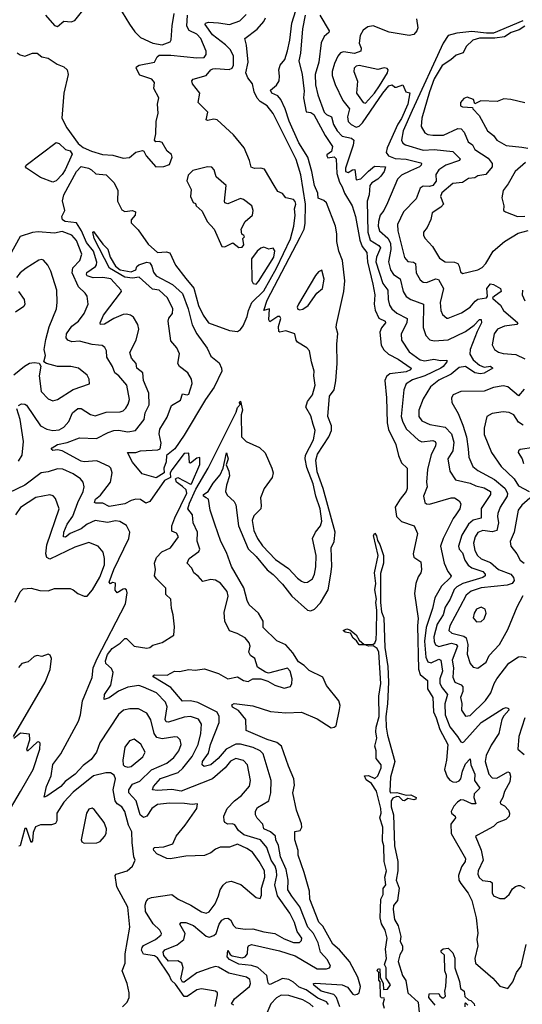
# Model space of a CAD drawing. Extents: x 1468344 to 1613994, y 525695 to 643861.
# Tile 312 of 427: x 1527902 to 1531118, y 627391 to 633696. Entities that reach past the tile are written whole.
import ezdxf

# ---------------------------------------------------------------- set-up
doc = ezdxf.new("R2010")
doc.units = 0

msp = doc.modelspace()

# ---------------------------------------------------------------- linework, layer by layer
at = {"layer": '0CON10XD'}
for points in [[(1528068, 633725), (1528125, 633658.2), (1528145, 633652.5), (1528185, 633686), (1528231.7, 633681.7), (1528255, 633690.6), (1528315, 633765.7)], [(1528534, 633784), (1528605, 633668.1), (1528638.3, 633618.3), (1528675, 633581.5), (1528755, 633546), (1528815, 633534.7)], [(1529951.5, 627375), (1529930, 627435), (1529913, 627453), (1529831.5, 627475), (1529785, 627512.8), (1529782.9, 627525), (1529793.8, 627526.2), (1529965, 627516.2), (1530000.2, 627500.2), (1530035, 627455.5), (1530045, 627451.6), (1530062.5, 627455), (1530073.8, 627465), (1530083.2, 627505), (1530065.6, 627565.6), (1530013.2, 627665), (1529949.4, 627739.4), (1529905.8, 627775.8), (1529841.9, 627891.9), (1529816.7, 627916.8), (1529759.4, 628065), (1529756, 628115), (1529723.3, 628235), (1529684.5, 628345), (1529683.3, 628375), (1529662.5, 628445), (1529663.1, 628496.9), (1529696.7, 628503.3), (1529707.5, 628525), (1529705, 628547.5), (1529674.4, 628635), (1529650.4, 628745), (1529660, 628795), (1529657.3, 628835), (1529622.5, 628915), (1529578.5, 629045), (1529548.1, 629068.1), (1529485, 629087.8), (1529351.2, 629145), (1529350, 629215), (1529303.1, 629273.1), (1529265, 629293.8), (1529260.3, 629309.7), (1529275, 629316.7), (1529395, 629302.9), (1529506.6, 629266.6), (1529605, 629258.2), (1529705, 629262.5), (1529805, 629218.5), (1529895, 629162.1), (1529915, 629165.5), (1529926.9, 629175), (1529948.6, 629278.6), (1529952.9, 629305), (1529944.5, 629335), (1529865, 629432.9), (1529842.1, 629485), (1529755, 629528.7), (1529721.6, 629561.6), (1529687.2, 629585), (1529650.8, 629640.8), (1529605, 629692.5), (1529548.6, 629718.6), (1529459.6, 629805), (1529459.4, 629845), (1529431.2, 629895), (1529369.8, 629949.7), (1529356.9, 629976.9), (1529337.5, 630057.5), (1529258.6, 630195), (1529225.2, 630285.3), (1529189.5, 630355), (1529150, 630465), (1529120.9, 630555), (1529110, 630625), (1529095, 630633.6), (1529078.5, 630645), (1529078.5, 630655), (1529108.1, 630675), (1529141.3, 630728.7), (1529185, 630782.5), (1529204, 630825), (1529225, 630922.5), (1529236.5, 630885), (1529223.3, 630845), (1529241.5, 630805), (1529245.3, 630775), (1529224.6, 630715), (1529220, 630675), (1529230.7, 630650.7), (1529275, 630610), (1529285, 630590), (1529302.4, 630455), (1529365, 630307.7), (1529415, 630257.9), (1529485, 630172.9), (1529525, 630143.8), (1529585, 630082.3), (1529644.6, 630004.6), (1529745, 629914.5), (1529765, 629910), (1529788.3, 629921.7), (1529827.4, 629962.6), (1529855, 630008.1), (1529875.9, 630045), (1529893.9, 630145), (1529899.6, 630195), (1529896.4, 630315), (1529914.4, 630355), (1529921.1, 630415), (1529844.5, 630695), (1529805, 630800), (1529796.9, 630875), (1529807, 630915), (1529880.4, 631025), (1529897.8, 631065), (1529896.8, 631095), (1529874.7, 631155.3), (1529885.5, 631285), (1529914.1, 631325), (1529925.3, 631384.7), (1529934.6, 631495.4), (1529931.5, 631618.5), (1529937.1, 631687.1), (1529926.7, 631725), (1529928.8, 631745), (1529976, 631955), (1529983.2, 632025), (1529967.4, 632155), (1529944.5, 632214.5), (1529930.7, 632275), (1529931.2, 632325), (1529922.6, 632375), (1529865, 632523), (1529848.8, 632538.8), (1529813.2, 632553.2), (1529810, 632585), (1529788.2, 632635), (1529771.6, 632725), (1529746.1, 632815), (1529687.7, 632907.7), (1529625.8, 633045.8), (1529601.7, 633125), (1529573.6, 633185), (1529555, 633207.9), (1529515.8, 633225), (1529506.2, 633245), (1529545, 633278.1), (1529562.2, 633305), (1529565.6, 633335), (1529560.6, 633375), (1529570, 633405), (1529597.9, 633442.1), (1529615, 633496.5), (1529631.9, 633565), (1529643.6, 633675), (1529681.3, 633795)], [(1527886, 633485), (1527905, 633471.4), (1527935, 633462.9), (1527985, 633481.1), (1528015, 633482.9), (1528045, 633458.9), (1528085, 633450), (1528142, 633412), (1528185.2, 633395.2), (1528205.6, 633375.6), (1528212.5, 633345), (1528185.3, 633225), (1528171.8, 633065), (1528204.4, 633004.4), (1528277, 632903), (1528307.6, 632877.6), (1528361.4, 632855), (1528432.8, 632832.8), (1528499.3, 632829.3), (1528565, 632809.2), (1528605.8, 632814.2), (1528645, 632848.8), (1528688.3, 632858.3), (1528697.5, 632855), (1528712, 632825), (1528774, 632755), (1528825, 632755.4), (1528860.3, 632769.7), (1528877.1, 632815), (1528873.2, 632833.2), (1528846.2, 632855), (1528815, 632910), (1528795, 632916.2), (1528773.9, 632913.9), (1528764, 632924), (1528773.7, 632966.3), (1528775.3, 633044.7), (1528787.4, 633097.4), (1528784.5, 633155), (1528792.5, 633195), (1528759.6, 633255), (1528764.5, 633295), (1528748.1, 633315), (1528670.7, 633340.7), (1528647.5, 633385), (1528650, 633395), (1528666.7, 633405), (1528765, 633424.4), (1528781.1, 633458.9), (1528795, 633469.5), (1528870.1, 633469.9), (1529035, 633451.3), (1529082, 633455), (1529096.2, 633473.8), (1529095.4, 633495), (1529060.9, 633575), (1529035, 633602.8), (1528987.8, 633627.8), (1528971.2, 633655), (1528975.5, 633725)], [(1528298, 632345), (1528264.8, 632395), (1528193.4, 632403.4), (1528175.2, 632415.3), (1528172.9, 632435), (1528191.6, 632475), (1528175.3, 632535.3), (1528183.8, 632575), (1528265, 632724), (1528295, 632756.2), (1528342.5, 632745), (1528362.5, 632735), (1528389.5, 632709.5), (1528455, 632702.9), (1528505, 632654.2), (1528530, 632605), (1528528.9, 632535), (1528555, 632479.7), (1528575, 632467.7), (1528624, 632474), (1528642.7, 632465), (1528642.2, 632445), (1528614.6, 632415), (1528616.5, 632395), (1528660, 632350), (1528725, 632259.6), (1528785, 632205.7), (1528839.2, 632209.2), (1528863.1, 632203.1), (1528898.6, 632125), (1528965, 632038.8), (1529016.1, 631976.1), (1529047.4, 631865), (1529075.6, 631805), (1529111.4, 631755), (1529245, 631705.7), (1529295, 631699.5), (1529315, 631712.7), (1529332.5, 631735), (1529358.9, 631795), (1529366.4, 631835), (1529387.1, 631885), (1529465, 631960.7), (1529546, 632105), (1529635, 632293.6), (1529655.7, 632374.3), (1529664, 632444), (1529660, 632485), (1529669.1, 632515), (1529665, 632531.2), (1529655, 632545.7), (1529605.7, 632555.7), (1529584.1, 632584.1), (1529555, 632596.2), (1529530.4, 632635), (1529468.8, 632738.8), (1529445, 632746.2), (1529405, 632743.5), (1529382.8, 632752.8), (1529372.1, 632795), (1529339.3, 632875), (1529269.4, 632959.4), (1529165, 633055.3), (1529145, 633060), (1529105, 633050.5), (1529096, 633055), (1529106.7, 633105), (1529044, 633165), (1529055.6, 633225), (1529008.6, 633285), (1529004.2, 633305), (1529012, 633315), (1529095, 633338), (1529126, 633375), (1529138.8, 633381.2), (1529155.3, 633384.7), (1529242.4, 633377.6), (1529261.8, 633385), (1529271.2, 633405), (1529270.3, 633465), (1529249.6, 633505), (1529219.7, 633535), (1529135, 633599.3), (1529089.5, 633665), (1529090.8, 633675), (1529109.7, 633680.3), (1529174.7, 633675.3), (1529245, 633666.4), (1529310.4, 633689.6), (1529350.8, 633729.2)], [(1528815, 633534.7), (1528865, 633554), (1528871.9, 633568.1), (1528876.9, 633656.9), (1528890.7, 633735)], [(1529390.4, 630489.6), (1529400.5, 630425), (1529423.2, 630375), (1529455, 630326.9), (1529538.5, 630238.5), (1529622.1, 630182.1), (1529679.7, 630119.7), (1529705, 630100.5), (1529725, 630092.7), (1529745, 630093.5), (1529775, 630115.7), (1529788, 630145), (1529797.2, 630192.8), (1529799.4, 630265), (1529776.8, 630373.2), (1529794.3, 630415), (1529826.7, 630455), (1529835.3, 630485), (1529824.2, 630565), (1529797.9, 630645), (1529780.4, 630725), (1529739.2, 630829.2), (1529729.6, 630885), (1529731.9, 630908.1), (1529783.1, 631005), (1529793.6, 631065), (1529781.2, 631105), (1529765, 631158.8), (1529732.5, 631215), (1529745, 631250.8), (1529775, 631294.2), (1529793.5, 631355), (1529784.6, 631415), (1529786.5, 631445), (1529768.5, 631505), (1529757.5, 631575), (1529740.6, 631595), (1529680.8, 631630.8), (1529671.5, 631645), (1529661.9, 631685), (1529605, 631702.8), (1529566.2, 631696.2), (1529560, 631700), (1529558.7, 631731.3), (1529573.3, 631783.3), (1529566.4, 631796.4), (1529555, 631796.2), (1529502, 631762), (1529496.2, 631775), (1529500, 631845), (1529463.6, 631833.6), (1529485, 631900.6), (1529697.3, 632302.7), (1529722.2, 632355), (1529729.3, 632390.7), (1529731.9, 632515), (1529702, 632702), (1529671.2, 632801.2), (1529525.1, 633095.1), (1529485.8, 633145), (1529441.7, 633171.7), (1529422.9, 633192.9), (1529403.3, 633235), (1529391.1, 633285), (1529361.5, 633325), (1529349.1, 633355), (1529364.8, 633425), (1529353.4, 633533.4), (1529342.5, 633575), (1529421.4, 633635), (1529465, 633684), (1529475, 633707.5)], [(1529730, 633725), (1529712.8, 633637.2), (1529698.8, 633481.2), (1529687.9, 633432.1)], [(1529822.6, 633725), (1529882.2, 633625), (1529880.8, 633615), (1529850.4, 633589.6), (1529832.3, 633547.7), (1529815.8, 633425), (1529794, 633346), (1529795, 633278.8), (1529810.5, 633215), (1529851.6, 633105), (1529865, 633089.4), (1529897.7, 633075), (1529910.2, 633025), (1529933.8, 632983.8), (1529965, 632951.4), (1530025, 632937.4), (1530039.7, 632925), (1530037.2, 632892.8), (1529986.2, 632746.2), (1529987.5, 632725), (1530005, 632717.5), (1530032.5, 632735), (1530046, 632736), (1530055, 632670), (1530085, 632678), (1530135, 632726.9), (1530172.5, 632757.5), (1530244, 632755), (1530233.8, 632725), (1530212.9, 632695), (1530193.1, 632675), (1530155, 632651.8), (1530143.4, 632635), (1530139.3, 632575), (1530126.2, 632535), (1530129.8, 632335), (1530145.4, 632285.4), (1530200.3, 632250.3), (1530210.4, 632235), (1530184.8, 632175), (1530182, 632145), (1530227, 632007), (1530257.4, 631965), (1530259.3, 631905), (1530268.4, 631868.4), (1530283.8, 631845), (1530315, 631816.1), (1530381.9, 631781.9), (1530378.6, 631755), (1530342.9, 631685), (1530345.5, 631645), (1530395, 631569.6), (1530465, 631517.1), (1530495, 631511.1), (1530552.7, 631522.7), (1530595, 631514), (1530635, 631516.7), (1530634.6, 631505), (1530612.7, 631475), (1530598.1, 631465), (1530495, 631416.7), (1530415, 631391), (1530376.4, 631363.6), (1530360, 631325), (1530344.4, 631154.4), (1530351.1, 631125), (1530375.2, 631075.2), (1530454.2, 631004.2), (1530475, 630994), (1530545, 631001.2), (1530560.8, 630995), (1530565.4, 630985.4), (1530562.3, 630965), (1530535, 630912.9), (1530511.4, 630815), (1530504.7, 630735), (1530509.5, 630705), (1530486.9, 630645), (1530494.3, 630605), (1530506.4, 630596.4), (1530525, 630594.7), (1530664, 630635), (1530685, 630634.6), (1530715.4, 630615.4), (1530725.6, 630595), (1530718.5, 630565), (1530694.1, 630525.9), (1530676.9, 630503.1), (1530612.8, 630375), (1530595.4, 630325), (1530619.2, 630215), (1530642.7, 630162.8), (1530663.5, 630135), (1530660, 630125), (1530601.4, 630068.6), (1530559.7, 629995), (1530543.4, 629925), (1530503.7, 629805), (1530493.3, 629716.7), (1530501, 629615), (1530513.6, 629585), (1530535, 629578.1), (1530585, 629602.2), (1530596.4, 629595), (1530607.2, 629525), (1530591.8, 629475), (1530591.5, 629445), (1530605, 629417.8), (1530640.8, 629375), (1530622.2, 629315), (1530624.7, 629245.3), (1530655, 629166.9), (1530704.3, 629105.7), (1530725, 629072.5), (1530735, 629066.9), (1530745, 629071.5), (1530855, 629194.8), (1530995, 629285.3), (1531015, 629292.2), (1531030.8, 629285), (1531032.5, 629275), (1531001, 629239), (1530988.3, 629215), (1530968.3, 629125), (1530918.9, 629051.1), (1530888.3, 628985), (1530881.6, 628945), (1530904.3, 628864.3), (1530925, 628840.4), (1530955, 628838.9), (1531025, 628879.2), (1531036.9, 628875), (1531042.4, 628852.4), (1531037.9, 628815), (1531004.5, 628754.5), (1530993.6, 628715), (1530975.8, 628685), (1530978.8, 628675), (1531005, 628661.4), (1531029.2, 628635), (1531035.8, 628615.8), (1531034.2, 628595.8), (1531013.8, 628575), (1530956.6, 628553.4), (1530935, 628529.2), (1530832.5, 628475), (1530820, 628465), (1530831.2, 628435), (1530855, 628378.8), (1530867.3, 628315), (1530835.5, 628245), (1530833.3, 628225), (1530843.5, 628203.5), (1530863.6, 628183.6), (1530915, 628177.2), (1530925, 628169.4), (1530924.6, 628105), (1530934.7, 628084.7), (1530975, 628068.6), (1531005, 628068.8), (1531035, 628093.3), (1531055, 628131.2), (1531075, 628146), (1531095, 628151.2), (1531105, 628151.2), (1531135, 628133.8)], [(1530442, 633702), (1530449.1, 633645), (1530442.6, 633625), (1530425, 633602.4), (1530395, 633594.4), (1530266.6, 633616.6), (1530163.9, 633656.1), (1530129.1, 633650.9), (1530100.6, 633629.4), (1530080.4, 633595), (1530074.6, 633545), (1530086.4, 633515), (1530084.2, 633495), (1530045, 633479.1), (1529975, 633490.2), (1529955, 633484.7), (1529937.3, 633462.7), (1529916.9, 633415), (1529901.9, 633365), (1529901.7, 633338.3), (1529921.2, 633281.2), (1529969.9, 633179.9), (1530012.2, 633125), (1529998.9, 633075), (1530003.4, 633045), (1530022.9, 633025), (1530055, 633008.2), (1530075, 633015.2), (1530095, 633036.3), (1530225, 633225.7), (1530265, 633272.2), (1530285, 633280), (1530302.5, 633265), (1530313.9, 633263.9), (1530355, 633278.8), (1530373.3, 633235), (1530398.3, 633228.3), (1530385.7, 633155), (1530345, 633063.8), (1530322.2, 633027.8), (1530253.8, 632875), (1530246.6, 632846.6), (1530262.1, 632825), (1530305, 632807), (1530375, 632802.4), (1530469.1, 632779.1), (1530474.2, 632775), (1530471.4, 632765), (1530460, 632755), (1530402.5, 632727.5), (1530345, 632699.7), (1530319.6, 632675), (1530255.7, 632524.3), (1530231.6, 632475), (1530208.9, 632445), (1530197.4, 632405), (1530195.7, 632375), (1530203.9, 632343.9), (1530258, 632298), (1530276.1, 632265), (1530277.2, 632225), (1530261.4, 632145), (1530274.8, 632095), (1530295, 632064.7), (1530336.1, 632036.1), (1530357.1, 631955), (1530375, 631923.6), (1530404.3, 631904.3), (1530485.5, 631875), (1530484.2, 631724.2), (1530501.2, 631675), (1530526.6, 631646.6), (1530555, 631639.4), (1530645, 631645.3), (1530755, 631700.6), (1530809.9, 631740.1), (1530845, 631775.5), (1530856.1, 631776.1), (1530858, 631755), (1530829.4, 631700.6), (1530784.2, 631585), (1530782.7, 631555), (1530805, 631517.3), (1530845, 631484.3), (1530875, 631471.9), (1530915, 631476.8), (1530928.9, 631465), (1530875, 631433.3), (1530851.8, 631428.2), (1530814.8, 631434.8), (1530755, 631474.7), (1530715, 631468.2), (1530663.5, 631426.5), (1530585, 631387), (1530530.4, 631345), (1530485, 631267.5), (1530455.4, 631195), (1530456.9, 631155), (1530475, 631128.5), (1530526.2, 631105), (1530625, 631086.9), (1530664.6, 631044.6), (1530679.8, 630990.2), (1530673.8, 630935), (1530641.1, 630885), (1530654.3, 630805.7)], [(1531121.3, 633688.7), (1530935, 633610.6), (1530889.4, 633609.4), (1530795, 633621.4), (1530699.4, 633610.6), (1530645, 633595.3), (1530613.1, 633546.9), (1530414.7, 633115.3)], [(1531135, 633655.7), (1531097.9, 633632.1), (1531047.1, 633615), (1531005, 633587.1), (1530942.4, 633577.6), (1530845, 633577.8), (1530802, 633565), (1530758.8, 633525), (1530740, 633485), (1530695, 633470), (1530661.5, 633438.5), (1530606, 633404), (1530555, 633318.1), (1530525.7, 633235), (1530475.3, 633065), (1530471.7, 633011.7), (1530495, 632971.2), (1530515, 632960.9), (1530545, 632957.1), (1530615, 632957.4), (1530705, 633000.3), (1530726.9, 632996.9), (1530746.8, 632976.8), (1530771.1, 632915), (1530798.8, 632895), (1530815, 632864.1), (1530899, 632809), (1530925.2, 632775.2), (1530925.9, 632755), (1530884.2, 632705.8), (1530835, 632695.4), (1530815, 632683.8), (1530775, 632680.2), (1530735, 632653.1), (1530675, 632646.9), (1530603, 632587), (1530595.1, 632565), (1530613.6, 632515), (1530596.7, 632495), (1530541.5, 632458.5), (1530533.9, 632416.1), (1530510, 632365), (1530486.9, 632335), (1530486.9, 632315), (1530497.1, 632295), (1530543.1, 632243.1), (1530589.5, 632169.5), (1530625.4, 632145.4), (1530685, 632143.2), (1530705, 632135.5), (1530715, 632118.8), (1530722.5, 632082.5), (1530735, 632070.9), (1530835, 632095.5), (1530861.2, 632108.8), (1530885, 632134.5), (1530932.8, 632215), (1531004.8, 632275.2), (1531091.3, 632328.7), (1531155, 632346.5)], [(1529687.9, 633432.1), (1529710.5, 633345), (1529722.4, 633237.6), (1529719.1, 633195), (1529736.2, 633106.2), (1529765, 633102.9), (1529785, 633089.6), (1529857.9, 632955), (1529904.7, 632885), (1529898.3, 632851.7), (1529868.3, 632831.7), (1529867.8, 632825), (1529875, 632812.5), (1529915, 632817.3), (1529927.3, 632805), (1529931.4, 632711.4), (1529948.7, 632655), (1529966.7, 632625), (1529980.1, 632585), (1530030.6, 632505), (1530050.7, 632435), (1530078.9, 632285), (1530094.7, 632244.7), (1530124.3, 632205), (1530128.7, 632145), (1530163, 632003), (1530174.8, 631934.8), (1530170.8, 631875), (1530176.3, 631836.3), (1530199.6, 631785), (1530240, 631765), (1530243.6, 631755), (1530217.1, 631722.9), (1530206.8, 631695), (1530215, 631613.1), (1530232.5, 631582.5), (1530261.5, 631555), (1530325, 631521.9), (1530407.5, 631465), (1530402.3, 631455), (1530375, 631441.9), (1530271, 631429), (1530249.2, 631410.7), (1530238.4, 631385), (1530250, 631275), (1530254.8, 631115), (1530262.2, 631072.2), (1530308.9, 630975), (1530325.9, 630905), (1530345, 630859.2), (1530382.5, 630825), (1530382.4, 630695), (1530375, 630674.6), (1530336.6, 630625), (1530304.2, 630575), (1530314.4, 630514.4), (1530345, 630482.3), (1530425.6, 630455.6), (1530448.6, 630405), (1530420, 630275), (1530425, 630254), (1530468.9, 630225), (1530472.5, 630175), (1530469.7, 630155), (1530451.2, 630128.8), (1530436.5, 630085), (1530428.1, 630021.9), (1530452.3, 629862.3), (1530448.3, 629815), (1530453.2, 629536.8), (1530465, 629502.5), (1530510.8, 629465), (1530512.3, 629412.3), (1530545.2, 629355.2), (1530549.2, 629265), (1530567.7, 629225), (1530590.1, 629149.9), (1530642, 629055), (1530632.8, 628955), (1530620.9, 628895), (1530636.8, 628846.8), (1530655, 628826.8), (1530675, 628815.7), (1530695.6, 628814.4), (1530715, 628822.5), (1530725.3, 628835), (1530736.6, 628885), (1530755, 628930), (1530785, 628963.3), (1530789.6, 628925), (1530814.3, 628865.7), (1530813.4, 628823.4), (1530845.9, 628775), (1530810.6, 628739.4), (1530808.9, 628715), (1530820.8, 628675), (1530795, 628674), (1530745, 628699), (1530725, 628699.8), (1530703.7, 628686.3), (1530680.6, 628659.4), (1530663.8, 628625), (1530664.6, 628615), (1530689.5, 628595), (1530690.4, 628585), (1530660.4, 628545), (1530662.3, 628485), (1530755.6, 628325), (1530753.3, 628305), (1530728.6, 628271.4), (1530709.9, 628215), (1530711.8, 628185), (1530724.1, 628164.1), (1530771.7, 628101.7), (1530795.7, 628055), (1530824.3, 627944.3), (1530834.1, 627845.9), (1530827.3, 627805), (1530832.9, 627765), (1530814.6, 627685), (1530818.9, 627655), (1530929.1, 627559.1), (1530975, 627507.8), (1531025, 627492.5), (1531058.1, 627535), (1531080.4, 627595), (1531110.8, 627635), (1531143.5, 627775)], [(1530115, 633162.1), (1530172.8, 633225), (1530205, 633271.8), (1530255, 633355.5), (1530259.7, 633375), (1530253.6, 633383.6), (1530235, 633387.5), (1530195, 633378.2), (1530075, 633403.3), (1530055, 633398.6), (1530042.5, 633385), (1530040.8, 633365), (1530063.3, 633303.3), (1530057.9, 633225), (1530099.4, 633165), (1530115, 633162.1)], [(1531133.8, 633163.8), (1531045, 633185.3), (1531000.5, 633189.5), (1530958, 633172), (1530854.1, 633175.9), (1530815, 633157.5), (1530805.6, 633185), (1530765, 633199.4), (1530745, 633192.1), (1530723.3, 633165), (1530723.8, 633145), (1530735, 633138), (1530800, 633135), (1530802.5, 633125), (1530843.2, 633083.2), (1530895.3, 632985.3), (1530934.2, 632954.3), (1530955, 632924.6), (1531015, 632890), (1531115, 632879.3), (1531154.2, 632874.3)], [(1530414.7, 633115.3), (1530356, 632985), (1530344.7, 632925), (1530354.5, 632905), (1530370.8, 632895), (1530485, 632861.2), (1530555, 632864.8), (1530672.9, 632852.9), (1530720.8, 632805), (1530716.1, 632793.9), (1530628.2, 632765), (1530584.1, 632735), (1530565.9, 632705), (1530568.2, 632661.8), (1530545.2, 632634.8), (1530525, 632627.6), (1530485, 632630.4), (1530465, 632616.9), (1530439.9, 632550.1), (1530357.9, 632465), (1530320, 632385), (1530322.6, 632345), (1530363.8, 632173.8), (1530385, 632147.1), (1530422.6, 632142.6), (1530435.2, 632135.2), (1530440, 632075), (1530465, 632030.6), (1530485, 632015.5), (1530505, 632013.9), (1530565, 632037.6), (1530581.8, 632031.8), (1530614.7, 631975), (1530593.8, 631885), (1530596.7, 631835), (1530608, 631808), (1530635, 631785.6), (1530645, 631784.5), (1530730.4, 631819.6), (1530785, 631854.6), (1530816, 631894), (1530833.6, 631906.4), (1530890, 631915), (1530895.2, 631924.8), (1530892, 631975), (1530915, 632004.6), (1530935, 632000.4), (1530978.9, 631975), (1530983.8, 631955), (1530939.6, 631925), (1530928.2, 631915), (1530930.2, 631910.3), (1530978.7, 631868.7), (1530997.7, 631835), (1531090, 631755), (1531083.3, 631745), (1531005, 631734.7), (1530960, 631715), (1530937.9, 631685), (1530924.6, 631614.6), (1530940, 631585), (1530966.4, 631566.4), (1530995, 631558.6), (1531077.5, 631552.5), (1531135, 631524.7)], [(1528115, 632655.9), (1528036, 632685), (1527945.7, 632745), (1527939.4, 632755), (1527944.3, 632765), (1528135, 632909.1), (1528155, 632902.5), (1528194.8, 632864.8), (1528225.9, 632855.9), (1528238.4, 632835), (1528194.3, 632735), (1528175, 632705.5), (1528135, 632664.5), (1528115, 632655.9)], [(1529305, 632238), (1529325, 632240), (1529337.5, 632255), (1529330, 632295), (1529340, 632305), (1529337.5, 632315), (1529323.6, 632323.6), (1529320, 632355), (1529345.5, 632405), (1529392.1, 632445), (1529396.1, 632475), (1529388.6, 632505), (1529335, 632545.7), (1529315, 632551.9), (1529235, 632516.2), (1529215, 632522.5), (1529212, 632535), (1529224.3, 632635), (1529159.1, 632689.1), (1529146, 632735), (1529131.2, 632751.2), (1529105, 632754.2), (1529010, 632730), (1528980.3, 632699.7), (1528972.5, 632665), (1528999.5, 632609.5), (1528996.2, 632565), (1529013.3, 632525), (1529028.3, 632518.3), (1529032.5, 632505), (1529070.5, 632470.5), (1529102, 632405), (1529147.5, 632355), (1529195, 632243.3), (1529215, 632241.4), (1529266.7, 632266.7), (1529305, 632238)], [(1531139, 632781), (1531073.9, 632725), (1531027.1, 632645), (1530995, 632602.5), (1530987.5, 632555), (1531000, 632505), (1530997.5, 632475), (1531010, 632465), (1531086.9, 632436.9), (1531135, 632438.4)], [(1527894, 631225), (1527914.5, 631235.5), (1527935, 631234.5), (1527945, 631227.3), (1528035.2, 631095.2), (1528075, 631073.3), (1528115, 631066.5), (1528155, 631070.6), (1528185, 631086.9), (1528216.7, 631123.3), (1528240.7, 631179.3), (1528275, 631206.9), (1528295, 631205.4), (1528355, 631167.7), (1528385, 631159.6), (1528455, 631182.9), (1528545.3, 631184.7), (1528565, 631192.5), (1528580.9, 631209.1), (1528597.3, 631235), (1528605.3, 631265), (1528587.1, 631355), (1528537.5, 631415), (1528511.8, 631435), (1528496.4, 631476.4), (1528460.5, 631535), (1528456.9, 631575), (1528447.6, 631597.6), (1528430, 631610), (1528407.1, 631612.9), (1528365, 631615.4), (1528285, 631637.2), (1528235, 631632.7), (1528210, 631645), (1528199.5, 631659.5), (1528202.8, 631685), (1528235, 631734.6), (1528279.2, 631765), (1528315.8, 631814.3), (1528340, 631875), (1528334.6, 631925), (1528321.5, 631945), (1528278.9, 631985), (1528238.9, 632075), (1528241.8, 632108.2), (1528287.3, 632155), (1528300.7, 632195), (1528265, 632283.1), (1528235, 632317.3), (1528175, 632340.8), (1528125, 632330.2), (1528021.3, 632338.7), (1527985, 632334.4), (1527905, 632308.1), (1527836.2, 632183.8)], [(1529273.3, 627385), (1529257.3, 627395), (1529276.8, 627425), (1529372.2, 627505), (1529379.1, 627525), (1529375, 627549.4), (1529353.9, 627563.9), (1529239.7, 627589.7), (1529175, 627629.2), (1529155, 627633.1), (1529125, 627625.2), (1529035, 627592.8), (1528955, 627531.8), (1528945, 627533.3), (1528934, 627555), (1528948.6, 627625), (1528940.8, 627655), (1528915, 627670), (1528855, 627667.8), (1528825, 627704.3), (1528820.2, 627725), (1528830.6, 627739.4), (1528909.2, 627770.8), (1528953.5, 627806.5), (1528960.9, 627845), (1528928, 627905), (1528935, 627915.8), (1528965, 627915.6), (1529015, 627895.9), (1529095, 627827.5), (1529115, 627820), (1529145, 627831.8), (1529159.2, 627845), (1529179.1, 627905), (1529195, 627928.8), (1529215, 627941.3), (1529235, 627942.9), (1529251.4, 627931.4), (1529270, 627895), (1529285, 627880), (1529345, 627871.2), (1529395, 627875.3), (1529465, 627854.2), (1529535, 627845.3), (1529595, 627809.5), (1529655, 627787.8), (1529693.4, 627786.6), (1529705, 627800), (1529706.7, 627815), (1529678.1, 627858.1), (1529661, 627915), (1529630.8, 627975), (1529551.2, 628085), (1529535.6, 628155.6), (1529547, 628215), (1529545.5, 628245), (1529537.2, 628275), (1529510.6, 628315), (1529484.2, 628394.2), (1529443.8, 628445), (1529336.5, 628476.5), (1529302.2, 628505), (1529280, 628540), (1529265, 628545.7), (1529233.3, 628545), (1529215.8, 628555), (1529210.6, 628565), (1529209.4, 628595), (1529228.9, 628645), (1529277.5, 628695), (1529320.8, 628729.2), (1529372.5, 628787.5), (1529378.6, 628825), (1529359.7, 628925), (1529335, 628951.8), (1529285, 628964.2), (1529251.6, 628948.4), (1529216.6, 628905), (1529135, 628834.8), (1528935, 628756), (1528875, 628766.1), (1528785, 628760.5), (1528752.5, 628765), (1528759.2, 628785), (1528803.2, 628836.8), (1528915.3, 628875), (1528946.3, 628903.7), (1529005, 628977.3), (1529043.8, 629055), (1529060.5, 629125), (1529064.7, 629184.7), (1529046.6, 629216.6), (1528995, 629234.1), (1528955, 629228.9), (1528855, 629198.2), (1528839.6, 629199.6), (1528832.6, 629215), (1528845.7, 629295), (1528835, 629326.5), (1528777.3, 629385), (1528695, 629422.3), (1528665, 629432.2), (1528595, 629421.8), (1528535, 629397.2), (1528475, 629353.8), (1528442.5, 629342.5), (1528445.6, 629375), (1528485.2, 629434.8), (1528501.2, 629515), (1528490.8, 629540.7), (1528453.7, 629573.7), (1528450.9, 629590.9), (1528465, 629630.4), (1528495, 629670), (1528545, 629703.8), (1528575, 629733.3), (1528585, 629733.1), (1528635, 629684.7), (1528715, 629671.4), (1528734.3, 629675.7), (1528755, 629691.2), (1528815, 629707.1), (1528888.8, 629755), (1528892.7, 629807.3), (1528884, 629885), (1528873.2, 629925), (1528869.6, 629985), (1528836.4, 630015), (1528837.8, 630055), (1528778, 630115), (1528765.6, 630135.6), (1528770.6, 630175), (1528765.5, 630215.5), (1528776.8, 630253.2), (1528812.2, 630287.8), (1528868.1, 630315), (1528917.5, 630385), (1528905, 630407.5), (1528875, 630420), (1528876.2, 630455), (1528894.7, 630505.3), (1528972.8, 630665), (1528967.1, 630685), (1528945, 630708), (1528904.9, 630734.9), (1528898.7, 630755), (1528915, 630764.4), (1528995, 630722), (1529001.2, 630725), (1529055, 630847.5), (1529055, 630892.5), (1529035, 630888.8), (1528995, 630856.7), (1528988.3, 630858.3), (1528985, 630920), (1528955, 630918), (1528875, 630812.7), (1528865.8, 630795), (1528867.6, 630765), (1528829, 630745), (1528735, 630610.3), (1528710, 630600), (1528675, 630623.8), (1528645, 630626.4), (1528615, 630618.3), (1528575, 630596.1), (1528475, 630579.2), (1528435, 630599.2), (1528389.7, 630599.7), (1528380, 630605), (1528387.8, 630625), (1528418.7, 630651.3), (1528483.8, 630735), (1528494.5, 630795), (1528486.5, 630825), (1528475.8, 630835), (1528395, 630871.2), (1528315, 630865.3), (1528295, 630869.4), (1528175, 630935.4), (1528145, 630940.9), (1528115, 630937.5), (1528104.4, 630945), (1528109.2, 630955), (1528144, 630975), (1528205, 630989.6), (1528285, 631019.5), (1528394.7, 631015.3), (1528467.5, 631052.5), (1528505, 631064.8), (1528535, 631068.1), (1528595, 631057.2), (1528643.6, 631066.4), (1528699.6, 631135), (1528705, 631179.2), (1528730.5, 631229.5), (1528729.5, 631305), (1528695, 631386.2), (1528690, 631435), (1528652.7, 631465), (1528647.1, 631495), (1528618.7, 631528.7), (1528607.5, 631565), (1528648.2, 631645), (1528663.8, 631715), (1528657.9, 631745), (1528631.5, 631791.5), (1528610.8, 631805), (1528585, 631810.5), (1528565, 631808.4), (1528505, 631783.4), (1528445, 631746.8), (1528420, 631745), (1528417.5, 631755), (1528437.5, 631805), (1528554.3, 631955), (1528551.4, 631965), (1528485, 632035.8), (1528435, 632044.4), (1528373.4, 632043.4), (1528334.8, 632055), (1528329.5, 632065), (1528331.8, 632078.2), (1528386.7, 632115), (1528394.2, 632125.8), (1528395.5, 632144.5), (1528375.3, 632215), (1528330.3, 632270.3), (1528298, 632345)], [(1528775, 630762.7), (1528685, 630787.5), (1528625, 630863.8), (1528592.5, 630925), (1528645.7, 630924.3), (1528675, 630935.7), (1528787.3, 630942.7), (1528801.7, 630948.3), (1528807.1, 630985), (1528794, 631045), (1528798.5, 631075), (1528845, 631150.8), (1528874.4, 631225), (1528930.7, 631259.3), (1528945, 631301.2), (1528975, 631294.3), (1528985, 631298), (1529006.8, 631366.8), (1529001.9, 631395), (1528978.6, 631435), (1528925.7, 631475), (1528914.4, 631495), (1528924.3, 631555.7), (1528907.9, 631595), (1528869.8, 631639.8), (1528853.3, 631765), (1528855.6, 631785), (1528879.2, 631815), (1528881.9, 631845), (1528847.5, 631915), (1528795.2, 631965.2), (1528751.5, 631971.5), (1528666.5, 632046.5), (1528625, 632042), (1528575, 632048.2), (1528477.6, 632105), (1528379.2, 632295), (1528370, 632335), (1528375, 632340), (1528435, 632258.1), (1528466.2, 632226.2), (1528481.8, 632175), (1528515, 632118.6), (1528544.6, 632094.6), (1528615, 632081.8), (1528645.2, 632094.8), (1528651.4, 632115), (1528663.8, 632126.2), (1528715, 632142.9), (1528735, 632139.6), (1528748, 632118), (1528758.7, 632078.7), (1528775, 632056.2), (1528880.3, 632000.3), (1528943.5, 631943.5), (1528981.1, 631845), (1529005, 631743.1), (1529035.8, 631685), (1529102.5, 631592.5), (1529125, 631541.9), (1529179.4, 631499.4), (1529194.6, 631465), (1529195.3, 631445), (1529147.2, 631342.8), (1529090.8, 631265), (1528955, 631035.2), (1528895, 630948.6), (1528841.2, 630905), (1528839.5, 630865), (1528825.4, 630824.6), (1528826.5, 630793.5), (1528775, 630762.7)], [(1529415, 632003.5), (1529431.2, 632018.8), (1529527.5, 632175), (1529535.7, 632215.7), (1529525, 632234.2), (1529496.7, 632226.7), (1529465, 632240), (1529445, 632234), (1529422.5, 632215), (1529386, 632165), (1529387, 632025), (1529396.6, 632006.6), (1529415, 632003.5)], [(1527865, 631422.3), (1527932.1, 631477.9), (1527965, 631496.2), (1527995, 631501.8), (1528026, 631496), (1528037.5, 631477.5), (1528027.8, 631415), (1528040, 631315), (1528085, 631267.5), (1528115, 631255.8), (1528145, 631264.4), (1528245, 631327.8), (1528348, 631365), (1528346.9, 631395), (1528335, 631420), (1528278, 631465), (1528230, 631475), (1528145, 631476), (1528074.4, 631494.4), (1528056.7, 631505), (1528067.1, 631545), (1528058.6, 631585), (1528069.1, 631649.1), (1528090.4, 631729.6), (1528136.9, 631845), (1528142.1, 631885), (1528140.3, 631965), (1528101.1, 632085), (1528081.4, 632125), (1528055, 632155.7), (1528045, 632160), (1528025, 632156.4), (1527942.9, 632105), (1527905.7, 632075), (1527881.1, 632045)], [(1529695, 631837.5), (1529715, 631842.9), (1529748.9, 631865), (1529804.4, 631945), (1529839.5, 631975), (1529850.4, 632035), (1529835, 632092.5), (1529815, 632081.9), (1529795, 632057.5), (1529687.1, 631875), (1529678.9, 631855), (1529682.2, 631842.2), (1529695, 631837.5)], [(1527895, 631955.7), (1527930.6, 631905), (1527934.7, 631875), (1527929.3, 631860.7), (1527875, 631824.1)], [(1531120.7, 631965), (1531117.3, 631935), (1531135.2, 631895.2)], [(1531130.5, 631329.5), (1531095, 631288.6), (1531025.6, 631345), (1530995, 631351.2), (1530935, 631341.1), (1530875, 631316.8), (1530725, 631314.5), (1530676.9, 631293.1), (1530665.6, 631275), (1530668.5, 631245), (1530707.3, 631175), (1530739, 631099), (1530762.1, 631025), (1530771.6, 630948.4), (1530776.8, 630895), (1530801.2, 630835), (1530835, 630809.3), (1530941.3, 630751.3), (1531006.2, 630696.2), (1531024.3, 630665), (1531020.9, 630645), (1530976.7, 630575), (1530962.4, 630535), (1530958.9, 630515), (1530966.7, 630475), (1530955.9, 630425), (1530925, 630417), (1530865, 630426), (1530835, 630412.8), (1530816.2, 630385), (1530806.2, 630345), (1530815, 630296.9), (1530831.4, 630265), (1530855, 630243.2), (1530915, 630219.6), (1530965.8, 630175.8), (1531045.6, 630145), (1531061.4, 630125), (1531067.1, 630105), (1531052.9, 630085), (1531022, 630075), (1530855, 630059), (1530792.3, 630037.7), (1530759, 630011), (1530719.2, 629935), (1530653.7, 629815), (1530649.3, 629785), (1530668.1, 629768.1), (1530745, 629748.9), (1530758.9, 629738.9), (1530771, 629695), (1530765, 629632.5), (1530783.9, 629573.9), (1530805, 629550.8), (1530835, 629542.9), (1530887.4, 629582.6), (1530906.7, 629625), (1530972.1, 629695), (1531025, 629790.8), (1531085, 629937.1), (1531125, 630008)], [(1529879, 627389), (1529865, 627406.1), (1529810.8, 627430.8), (1529735, 627482.8), (1529690.1, 627500.1), (1529655, 627533), (1529625, 627550), (1529585, 627556), (1529505, 627518.6), (1529495, 627521.2), (1529490.9, 627539.1), (1529482.9, 627575), (1529425.7, 627625.7), (1529385, 627640.3), (1529305, 627647.7), (1529245, 627676.9), (1529229.1, 627695), (1529235, 627736.2), (1529249.5, 627709.5), (1529261.1, 627701.1), (1529325, 627689.2), (1529345, 627694.1), (1529360.9, 627715), (1529362, 627755), (1529367.1, 627765), (1529385, 627774.5), (1529565, 627732.4), (1529665, 627700.6), (1529805, 627617.5), (1529865, 627619.1), (1529883.8, 627625), (1529890.8, 627635), (1529870.9, 627675), (1529826.3, 627725), (1529813, 627785), (1529781.7, 627845), (1529746.3, 627885), (1529695.6, 628015), (1529642.7, 628082.7), (1529619.1, 628125), (1529620, 628185), (1529607.1, 628255), (1529571.9, 628335), (1529558.2, 628408.2), (1529541.9, 628445), (1529538.7, 628468.7), (1529506.3, 628496.3), (1529464.5, 628515), (1529458.9, 628545), (1529422, 628582), (1529411.5, 628605), (1529411.8, 628628.2), (1529425, 628652.1), (1529495.5, 628695), (1529509.7, 628745), (1529512, 628825), (1529460.4, 628995), (1529440.5, 629015), (1529396.7, 629035), (1529315, 629056.6), (1529285, 629057.8), (1529224.1, 629025.9), (1529172.5, 628965), (1529125, 628924.7), (1529083.2, 628913.2), (1529069.5, 628925), (1529071.6, 628945), (1529109.9, 629000.1), (1529124.1, 629055), (1529179.5, 629195), (1529178.8, 629235), (1529165, 629262.1), (1529043.1, 629323.1), (1528995, 629333.4), (1528943.3, 629333.2), (1528869.3, 629419.3), (1528760.8, 629485), (1528754.7, 629495.3), (1528765, 629500), (1528845, 629499.7), (1528892.5, 629525), (1528925, 629523.1), (1528985, 629534.7), (1529025, 629531.2), (1529085, 629538.5), (1529175, 629509.6), (1529235, 629476.2), (1529295, 629487.5), (1529335, 629464.4), (1529365, 629457.5), (1529395, 629475.7), (1529445, 629476), (1529491.2, 629461.2), (1529535, 629434.3), (1529595, 629415.8), (1529635, 629426.2), (1529644.2, 629445), (1529645.6, 629475), (1529632.5, 629525), (1529615, 629544), (1529495, 629512), (1529475, 629518), (1529425, 629550.8), (1529407.1, 629605), (1529379.4, 629625), (1529368.5, 629645), (1529378.1, 629685), (1529370, 629705), (1529345, 629737.5), (1529294.8, 629764.8), (1529245, 629782.3), (1529214.7, 629844.7), (1529210, 629900), (1529237.1, 630005), (1529230, 630035), (1529187.6, 630087.6), (1529155, 630108.1), (1529125, 630112.2), (1529075, 630098.6), (1529045, 630133.3), (1529016.9, 630155), (1529004.4, 630185), (1528974.2, 630215), (1528987.3, 630245), (1529049.1, 630290.9), (1529055.4, 630305), (1529037.2, 630357.2), (1529040.9, 630415), (1529011.6, 630475), (1529008.2, 630525), (1528977.8, 630565), (1528989.9, 630600.1), (1529029.4, 630690.6), (1529109.3, 630825), (1529286.8, 631183.2), (1529295, 631212.1), (1529314.4, 631235), (1529307.3, 631245), (1529315, 631253.5), (1529328.1, 631195), (1529319.4, 631165), (1529320.9, 631025), (1529350.9, 630995), (1529435.9, 630955.9), (1529472.4, 630922.4), (1529516.7, 630825), (1529523.3, 630795), (1529518.9, 630765), (1529467.7, 630695), (1529443.5, 630635), (1529448.5, 630585), (1529444.5, 630565), (1529400.2, 630519.7), (1529390.4, 630489.6)], [(1527895, 630869.6), (1527917.4, 630907.4), (1527925.7, 630995), (1527904.7, 631135), (1527883.8, 631205)], [(1531125, 631100.5), (1531095, 631118.2), (1531065, 631165.5), (1531035, 631181.1), (1530995, 631185.4), (1530925, 631175.4), (1530892.5, 631155), (1530875, 631080), (1530875, 631040), (1530922.3, 630925), (1530984.1, 630835), (1531065.7, 630755.7), (1531095, 630711.5), (1531163.1, 630675)], [(1531192.4, 630957.6), (1531105.6, 630944.4), (1531094.4, 630935.6), (1531092.5, 630925), (1531117.8, 630885), (1531126.5, 630855)], [(1529152.6, 627377.4), (1529167.3, 627452.7), (1529167.1, 627465), (1529155, 627475.6), (1529065, 627490), (1529035, 627483.2), (1528975, 627441.1), (1528955, 627441.9), (1528899.7, 627519.7), (1528874.2, 627544.2), (1528858, 627578), (1528785, 627688.2), (1528765, 627700.8), (1528695, 627712.6), (1528682, 627738), (1528685, 627755.5), (1528695, 627767.7), (1528772.2, 627805), (1528808.1, 627835), (1528810.6, 627845), (1528798.5, 627865), (1528756.5, 627906.5), (1528706.7, 627985), (1528705.3, 628025), (1528711.5, 628048.5), (1528723.9, 628066.1), (1528745.7, 628074.3), (1528875, 628094.6), (1528916.7, 628065), (1528996.8, 628026.8), (1529065, 627982.2), (1529095, 627974.6), (1529115, 627983.5), (1529153.3, 628035), (1529174, 628086), (1529184.7, 628125), (1529205, 628154.6), (1529225, 628172.1), (1529255, 628178.5), (1529317.7, 628157.7), (1529415, 628076), (1529440.7, 628069.3), (1529450.6, 628089.4), (1529449.7, 628135), (1529471.9, 628205), (1529468.3, 628245), (1529435.2, 628305.2), (1529391.2, 628365), (1529355, 628389.2), (1529295, 628415.6), (1529245, 628398.3), (1529185, 628397.4), (1529155, 628384.7), (1529125, 628360), (1529085, 628344), (1528965, 628339.1), (1528865, 628321.7), (1528842.9, 628325), (1528779.5, 628355), (1528760, 628375), (1528757.5, 628385), (1528763.1, 628395), (1528825, 628399.5), (1528881.5, 628418.5), (1528903.3, 628466.7), (1528961.6, 628538.4), (1529035.5, 628645), (1529040, 628675), (1529005, 628671.1), (1528957.7, 628677.7), (1528861.4, 628678.6), (1528785, 628670.3), (1528748.4, 628645), (1528715, 628595.5), (1528695, 628587.9), (1528674.2, 628605), (1528647.1, 628695), (1528600.4, 628745), (1528601.2, 628765), (1528625, 628800.7), (1528670.4, 628819.6), (1528746.6, 628893.4), (1528844.5, 628935), (1528889.4, 628970.6), (1528920.7, 629015), (1528934.6, 629055), (1528929.5, 629085), (1528911.2, 629101.2), (1528895, 629103.8), (1528815, 629091.1), (1528780.5, 629100.5), (1528763.3, 629125), (1528742.5, 629212.5), (1528715, 629254.4), (1528662.3, 629282.3), (1528607, 629283), (1528566.1, 629273.9), (1528535, 629246.4), (1528415, 629065.5), (1528392.9, 629005), (1528360.5, 628959.5), (1528309.2, 628920.8), (1528257.3, 628865), (1528192.5, 628817.5), (1528164.5, 628785), (1528075, 628723.1), (1528058.3, 628718.3), (1528074.6, 628785), (1528104.6, 628855), (1528114.1, 628925.9), (1528165.2, 628994.8), (1528278.4, 629205), (1528290.6, 629245), (1528304.4, 629335), (1528365.2, 629484.8), (1528372.5, 629545), (1528397.5, 629605), (1528578.9, 629955), (1528590, 630025), (1528586.1, 630046.1), (1528575, 630052.5), (1528565, 630050), (1528525, 630026.7), (1528514.1, 630044.1), (1528515, 630087.5), (1528497, 630093), (1528483.6, 630083.6), (1528474.5, 630094.5), (1528504.8, 630175), (1528601.1, 630375), (1528606.9, 630415), (1528585, 630456.7), (1528542.9, 630482.9), (1528515, 630486.7), (1528465, 630477.3), (1528385, 630488.8), (1528335, 630466.4), (1528295, 630435.6), (1528224.8, 630405.2), (1528195, 630383.1), (1528183.3, 630385), (1528184.8, 630415), (1528206.8, 630465), (1528243, 630517), (1528273.5, 630605), (1528308, 630675), (1528314.6, 630705), (1528308.1, 630735), (1528292.2, 630755), (1528245, 630788.7), (1528177.3, 630817.3), (1528145, 630819.3), (1528085, 630800.6), (1528039.6, 630795), (1527935, 630715.6), (1527833.7, 630666.3)], [(1530654.3, 630805.7), (1530690.7, 630750.7), (1530785, 630728.6), (1530820.5, 630710.5), (1530875, 630699), (1530915.3, 630675), (1530914.3, 630655), (1530855, 630565.6), (1530855.2, 630504.8), (1530805, 630492), (1530774.3, 630465.7), (1530730.7, 630395), (1530710, 630325), (1530714.7, 630305), (1530735, 630282.7), (1530750.5, 630235), (1530772.4, 630202.4), (1530796, 630186), (1530865, 630161.8), (1530880.9, 630145), (1530880.8, 630135), (1530866.9, 630125), (1530736.9, 630085), (1530700.3, 630065), (1530682.8, 630047.2), (1530657.1, 629985), (1530624.8, 629935), (1530611.7, 629885), (1530574.4, 629825.6), (1530552.9, 629745), (1530554.3, 629715), (1530563.7, 629693.7), (1530585, 629683.4), (1530665, 629703.4), (1530695.7, 629695.7), (1530703.2, 629685), (1530670.7, 629595), (1530677.2, 629545), (1530672.9, 629485), (1530686.8, 629455), (1530727, 629437), (1530738.3, 629425), (1530738.5, 629395), (1530723.8, 629355), (1530732.5, 629317.5), (1530728.8, 629275), (1530755, 629236.7), (1530785, 629240.9), (1530883.7, 629336.3), (1530916.8, 629385), (1530937.7, 629445), (1530955.3, 629475), (1531032.5, 629575), (1531094.5, 629615.5), (1531115, 629618.5), (1531142.3, 629612.3)], [(1527873.5, 629966.5), (1527905, 630031.4), (1527925, 630051.4), (1527975, 630055.6), (1528031.9, 630041.9), (1528085, 630039.2), (1528125, 630053.6), (1528225, 630053.1), (1528245, 630045.6), (1528275, 630022.2), (1528315, 630005.5), (1528335, 630005.5), (1528368.7, 630045), (1528415, 630126.7), (1528445.3, 630205), (1528445.4, 630245.4), (1528435.4, 630285.4), (1528405, 630324.2), (1528345, 630347.5), (1528255, 630318.4), (1528095, 630242.2), (1528075, 630251.5), (1528068.9, 630275), (1528075, 630334.2), (1528155.4, 630565), (1528130.7, 630630.7), (1528116.8, 630646.8), (1528095, 630653.8), (1528005, 630637.4), (1527908, 630572), (1527875.2, 630524.8)], [(1531167.4, 630632.6), (1531115, 630586.9), (1531091.2, 630555), (1531066.9, 630415), (1531040, 630355), (1531044.1, 630324.1), (1531082.5, 630275), (1531104.2, 630235), (1531130, 630215)], [(1530237.5, 627365), (1530228, 627395), (1530236.7, 627425), (1530235, 627430), (1530215, 627432.5), (1530211.7, 627441.7), (1530210, 627535), (1530200, 627545), (1530200, 627595), (1530190, 627605), (1530193, 627617), (1530205, 627620), (1530207.5, 627615), (1530210, 627565), (1530227.5, 627525), (1530230, 627485), (1530255, 627488.8), (1530274.4, 627515), (1530247.5, 627557.5), (1530246.5, 627625), (1530237.2, 627645), (1530248.7, 627685), (1530243.9, 627745), (1530254.7, 627814.7), (1530241.6, 627865), (1530216.7, 627906.8), (1530208.6, 627945), (1530213.3, 628065), (1530228, 628095), (1530227.2, 628132.8), (1530245, 628155.8), (1530238.2, 628205), (1530249.5, 628245), (1530235.4, 628305), (1530233.3, 628405), (1530224, 628435), (1530226.4, 628525), (1530207.7, 628585), (1530215.2, 628615), (1530213.8, 628645), (1530185.8, 628755.8), (1530153.3, 628805), (1530119.4, 628829.4), (1530108, 628855), (1530135, 628856.8), (1530175, 628836.8), (1530193.5, 628855), (1530215.5, 628905), (1530215.3, 628925.3), (1530184.1, 628964.1), (1530184.3, 629015), (1530174.8, 629045), (1530188, 629095), (1530180.2, 629135), (1530182.7, 629165), (1530201.5, 629235), (1530200.7, 629365), (1530212.4, 629445), (1530199.8, 629645), (1530189, 629669), (1530165, 629686.7), (1530134, 629684), (1530113.3, 629693.3), (1530075, 629692.8), (1530058.5, 629718.5), (1530037.1, 629735), (1530018.7, 629768.7), (1529985, 629774.6), (1529971.2, 629785), (1529995, 629795.3), (1530015, 629790), (1530055, 629756.2), (1530073.9, 629723.9), (1530105.8, 629695.8), (1530165, 629696.7), (1530175, 629703.3), (1530182.9, 629727.1), (1530184.9, 629775), (1530188.5, 629915), (1530181.9, 629965), (1530186.5, 629986.5), (1530174.8, 630045), (1530181.9, 630085), (1530172.1, 630155), (1530196.4, 630265), (1530165.9, 630394.1), (1530175, 630408.8), (1530185, 630391.2), (1530191.1, 630361.1), (1530206.4, 630335), (1530230.3, 630265), (1530231.2, 630215), (1530210.5, 630149.5), (1530211.2, 629965), (1530218.5, 629905), (1530231.7, 629865), (1530239.5, 629675), (1530258.2, 629555), (1530261.6, 629455), (1530255.8, 629315.8), (1530245.8, 629235), (1530247.3, 629165), (1530255.2, 629115), (1530302.7, 628945), (1530275.3, 628845), (1530270.3, 628755), (1530275, 628744.6), (1530316.5, 628746.5), (1530375, 628730.6), (1530405, 628733.1), (1530438.8, 628715), (1530436.2, 628705), (1530425, 628700.6), (1530385, 628709.2), (1530365, 628694.4), (1530355, 628695.8), (1530329.6, 628719.6), (1530315, 628722.3), (1530289.1, 628710.9), (1530280.4, 628695), (1530280.2, 628655), (1530293.4, 628605), (1530301.6, 628405), (1530321.4, 628305), (1530321.1, 628245), (1530310.4, 628185), (1530330.4, 628135), (1530320, 628055), (1530295, 628023.1), (1530292.7, 627997.3), (1530301.6, 627935), (1530324.4, 627894.4), (1530341.1, 627825), (1530337.9, 627795), (1530352.9, 627762.9), (1530351.4, 627738.6), (1530335, 627708), (1530324.5, 627665), (1530351.9, 627575), (1530372.6, 627542.6), (1530385.6, 627465), (1530451.2, 627405), (1530462.5, 627295)], [(1530825, 629840), (1530855, 629841.4), (1530875, 629858.8), (1530888.1, 629895), (1530881.7, 629921.7), (1530855, 629934.2), (1530825, 629922), (1530810, 629895), (1530804.4, 629865), (1530825, 629840)], [(1527862.9, 629105), (1528065.9, 629454.1), (1528097.6, 629535), (1528105.5, 629605.5), (1528097.3, 629627.3), (1528085, 629633.3), (1528045, 629618.8), (1528015, 629623.8), (1527995, 629618.8), (1527956.1, 629583.9), (1527917, 629573), (1527895, 629547.5)], [(1531134, 629225), (1531097.3, 629105), (1531090, 629025), (1531130.8, 628990.8)], [(1527806.2, 628583.8), (1527906.9, 628753.1), (1527988, 628895), (1528031.2, 629025), (1528033, 629063), (1528025, 629072.5), (1528015, 629070), (1527952.5, 629012.5), (1527947.5, 629025), (1527968, 629085), (1527965, 629120), (1527906.7, 629126.7), (1527865, 629092.5)], [(1528595, 628909.4), (1528615, 628913.3), (1528690, 628975), (1528704.3, 629005), (1528677, 629057), (1528635, 629089.2), (1528605, 629077.5), (1528575, 629038), (1528562.5, 628955), (1528563.8, 628925), (1528573.3, 628915), (1528595, 628909.4)], [(1528560, 627375), (1528590, 627405), (1528602.5, 627435), (1528603.3, 627465), (1528590, 627525), (1528557.5, 627605), (1528577.5, 627655), (1528577.5, 627715), (1528607.5, 627885), (1528593.9, 628013.9), (1528524.1, 628144.1), (1528512.5, 628215), (1528520, 628225), (1528590, 628245), (1528624.4, 628275.6), (1528640.8, 628315), (1528632.7, 628335), (1528622, 628428), (1528620.5, 628495), (1528598, 628538), (1528575, 628625.7), (1528555.5, 628655), (1528526.2, 628675), (1528514.1, 628694.1), (1528500.8, 628765), (1528514.3, 628834.3), (1528507.5, 628857.5), (1528482.3, 628872.3), (1528454.3, 628874.3), (1528375, 628853.8), (1528245, 628750.3), (1528185, 628686.2), (1528140.4, 628615), (1528140.9, 628565), (1528130.9, 628549.1), (1528105, 628540), (1528035, 628541.3), (1528002.9, 628527.1), (1527989.4, 628490.6), (1527985, 628437.5), (1527975, 628427.5), (1527945.8, 628515.8), (1527935, 628517.5), (1527906.2, 628405), (1527897, 628403)], [(1528315, 628422.5), (1528395, 628424.3), (1528416.2, 628433.8), (1528445.7, 628465), (1528456.5, 628485), (1528458.1, 628515), (1528441.9, 628555), (1528378.3, 628638.3), (1528365, 628647.5), (1528345, 628640), (1528330, 628615), (1528295.7, 628445), (1528300.9, 628430.9), (1528315, 628422.5)], [(1530560, 627385), (1530520, 627435), (1530521.7, 627458.3), (1530585, 627460), (1530590, 627445), (1530605, 627432.5), (1530617, 627433), (1530626.4, 627443.6), (1530622.5, 627475), (1530630, 627505), (1530633.3, 627575), (1530622.5, 627605), (1530620, 627705), (1530600, 627725), (1530600, 627735), (1530613, 627747), (1530645, 627750), (1530675, 627720), (1530686.1, 627686.1), (1530687.5, 627625), (1530716.4, 627536.4), (1530723, 627493), (1530747.5, 627475), (1530751.7, 627441.7), (1530775, 627420), (1530790, 627415), (1530810, 627395), (1530811.7, 627381.7)], [(1529780.9, 627375), (1529759.4, 627395), (1529715, 627419.2), (1529625, 627447.1), (1529575, 627448.9), (1529545, 627433.2), (1529508.9, 627395), (1529484.2, 627335)], [(1530770, 627385), (1530755, 627400), (1530750, 627395), (1530750, 627375)]]:
    msp.add_lwpolyline(points, dxfattribs=at)

doc.saveas('drawing.dxf')
